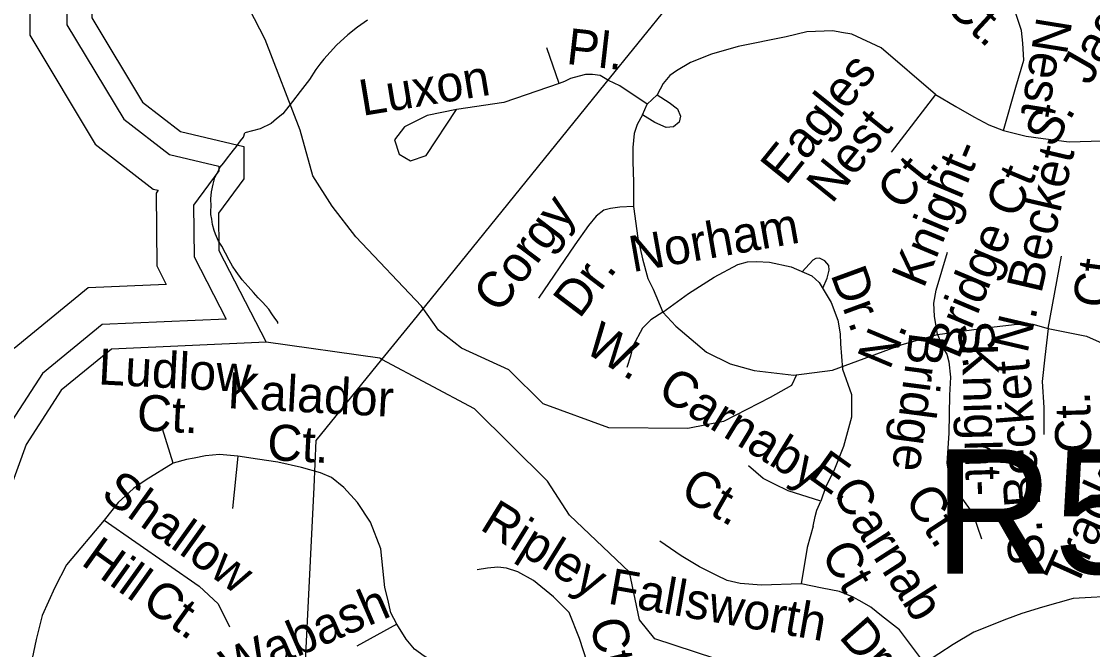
# Model space of a CAD drawing. Extents: x 2001466 to 2224147, y 644118 to 847247.
# Drawn here: x 2051476 to 2054303, y 736545 to 738203 of the extents above; entities that cross this region are included whole.
import ezdxf

# ---------------------------------------------------------------- set-up
doc = ezdxf.new("R2010")
doc.units = 0
for name, color, linetype in [('Exist Hydrographic Buffer Line', 7, 'Continuous'), ('Exist Hydrographic Creek Single Shore', 7, 'Continuous'), ('Exist Hydrographic Lake Shore', 7, 'Continuous'), ('Exist Hydrographic Misc Water Feature', 7, 'Continuous'), ('Exist Road Non-System Type 51', 7, 'Continuous'), ('Exist Road Non-System Type 51 Label', 7, 'Continuous'), ('Exist Road Primary US Structure RailRoad Number Label', 7, 'Continuous'), ('Exist Utilities Electrical Transmission Line', 7, 'Continuous')]:
    doc.layers.add(name, color=color, linetype=linetype)

msp = doc.modelspace()

# ---------------------------------------------------------------- linework, layer by layer
at = {"layer": 'Exist Hydrographic Buffer Line'}
for points in [[(2051269.5, 739348.3), (2051269.5, 739201.3), (2051333.6, 739022.7), (2051443.7, 738971.2), (2051436.7, 738796.5), (2051524.2, 738639.1), (2051549.8, 738527.7), (2051596.5, 738457.8), (2051596.5, 738193.6), (2051746.2, 737944.9), (2051867.2, 737851.2), (2051997.4, 737820.4), (2051997.4, 737808.6), (2051930.3, 737717.7), (2051931.8, 737581.8), (2052016.8, 737417)], [(2051174.4, 739174.8), (2051254.9, 738950.8), (2051342.8, 738909.8), (2051337.3, 738772.8), (2051431.4, 738603.5), (2051458, 738488.1), (2051498.1, 738427.9), (2051498.1, 738166.3), (2051671.3, 737878.4), (2051823.8, 737760.3), (2051837.1, 737757.1), (2051831.6, 737749.7), (2051833.6, 737557.4), (2051858.7, 737508.6)], [(2051858.7, 737508.6), (2051652.3, 737499.6), (2051457.4, 737339.8)], [(2052016.8, 737417), (2051689.3, 737402.7), (2051531.6, 737273.4), (2051429.9, 737116.1), (2051369.2, 736948.3), (2051272.8, 736889.5), (2051191.4, 736869.9)]]:
    msp.add_lwpolyline(points, dxfattribs=at)
at = {"layer": 'Exist Hydrographic Creek Single Shore'}
for points in [[(2052427.7, 737310.8), (2052422.1, 737313.8), (2052122.1, 737356)], [(2053710.9, 736371.9), (2053574.1, 736433.9), (2053148.2, 736573.8), (2053107.2, 736623.9), (2053081.1, 736749.1), (2052923, 736900), (2052864.2, 736989.7), (2052672, 737180.6), (2052427.7, 737310.8)]]:
    msp.add_lwpolyline(points, dxfattribs=at)
at = {"layer": 'Exist Hydrographic Lake Shore'}
for points in [[(2051102.2, 739335.6), (2051185.2, 739360.1), (2051343.1, 739504.5), (2051460.2, 739528.4), (2051535, 739494.1), (2051527, 739454.8), (2051335.1, 739327.5), (2051335.1, 739212.7), (2051386.2, 739070.6), (2051511, 739012.2), (2051503, 738812.2), (2051586.1, 738662.9), (2051611.1, 738554.1), (2051662.2, 738477.6), (2051662.2, 738211.9), (2051796.1, 737989.3), (2051896.1, 737911.8), (2052063, 737872.3), (2052063, 737787), (2051996.2, 737696.5), (2051997.2, 737598), (2052122.1, 737356)], [(2052122.1, 737356), (2051714, 737338.1), (2051581.2, 737229.2), (2051489.1, 737086.7), (2051423.1, 736904.3), (2051298.2, 736828.2), (2051098.1, 736779.8)]]:
    msp.add_lwpolyline(points, dxfattribs=at)
at = {"layer": 'Exist Hydrographic Misc Water Feature'}
for points in [[(2052389.5, 738205.6), (2052363.6, 738187.6), (2052337.8, 738167.6), (2052307.7, 738139.7), (2052274, 738103.4), (2052264, 738089.5), (2052253.5, 738075.7), (2052236.1, 738049.6), (2052212.1, 738017.5), (2052192, 737991.4), (2052166.2, 737959.2), (2052149.8, 737945.4), (2052135.8, 737933.3), (2052105.9, 737919.2), (2052065.9, 737909)], [(2052152.8, 737405.4), (2052153.3, 737409.4), (2052148.9, 737415.3), (2052145.1, 737419.2), (2052137.3, 737431.3), (2052129.1, 737443.5), (2052112.9, 737461.4), (2052101, 737473.4), (2052088.9, 737487.3), (2052074.9, 737503.3), (2052058.7, 737521.1), (2052042.7, 737543), (2052032.9, 737557.1), (2052024.9, 737572.9), (2052014.6, 737591.1), (2052005, 737609.2), (2051996.6, 737623), (2051988.6, 737640.9), (2051984.7, 737651.2), (2051980.6, 737666.8), (2051978.8, 737680.9), (2051976.5, 737693), (2051976.5, 737703.2), (2051976.7, 737714.9), (2051976.5, 737734.8), (2051978.3, 737753.2), (2051982.4, 737772.8), (2051986.3, 737790.9), (2051994.3, 737805.1), (2052000.1, 737817.2), (2052010.1, 737829.1), (2052020.2, 737843), (2052030.2, 737855.3), (2052036.2, 737863.3), (2052044.2, 737873), (2052054.2, 737887.3), (2052062.2, 737897), (2052065.9, 737909)]]:
    msp.add_lwpolyline(points, dxfattribs=at)
at = {"layer": 'Exist Road Non-System Type 51'}
for p, q in [((2052895.5, 738039.1), (2052862.5, 738133.3)), ((2053888.6, 738010.1), (2053771.3, 737858)), ((2054186.2, 737392.4), (2054220.6, 737582.8)), ((2053514.4, 737269.6), (2053616.5, 737282)), ((2051876.8, 737036.7), (2051848.5, 737127.8)), ((2052047.8, 737055.6), (2052033.7, 736917.4)), ((2052466.8, 736612.1), (2052361.6, 736554.1))]:
    msp.add_line(p, q, dxfattribs=at)
for points in [[(2052532.4, 737451.1), (2052358.8, 737633.9), (2052295.9, 737714.8), (2052245, 737795.6), (2052212.1, 737915.5), (2052119.3, 738155.1), (2052050.4, 738290), (2051918.7, 738472.1), (2051867.8, 738574), (2051828.9, 738756.7), (2051798.9, 738921.5), (2051782.5, 739105.7), (2051769, 739255.5)], [(2054067.7, 737914.9), (2054100.6, 738028.7), (2054121.6, 738100.6), (2054118.6, 738145.6), (2054115.6, 738178.5), (2054100.6, 738223.5), (2054070.7, 738265.4), (2054040.7, 738298.4), (2054016.8, 738316.3), (2053995.8, 738328.3), (2053959.9, 738349.3)], [(2053888.6, 738010.1), (2053744.9, 738133), (2053667.4, 738168.7), (2053640.2, 738173.2), (2053617.5, 738177.8), (2053548.6, 738174.8), (2053494.4, 738161.9), (2053367.7, 738136), (2053297.2, 738116.1), (2053242.2, 738094.1), (2053204.6, 738072.1), (2053187.3, 738059.6), (2053170.1, 738039.1), (2053154.4, 738009.3)], [(2052895.5, 738039.1), (2052749.5, 737988.9), (2052624, 737970.1), (2052547.1, 737954.3), (2052487.5, 737924.5), (2052460.8, 737890), (2052473.4, 737852.3), (2052503.2, 737835), (2052544, 737849.1), (2052624, 737970.1)], [(2053025.7, 738047), (2053003.7, 738059.6), (2052983.3, 738062.7), (2052964.5, 738062.7), (2052934.7, 738054.8), (2052925.3, 738051.7), (2052909.6, 738043.8), (2052895.5, 738039.1)], [(2053127.7, 737984.2), (2053055.5, 738032.9), (2053025.7, 738047)], [(2053115.1, 737955.9), (2053127.7, 737984.2), (2053154.4, 738009.3)], [(2053154.4, 738009.3), (2053185.8, 737988.9), (2053207.7, 737971.6), (2053215.6, 737952.8), (2053212.4, 737937.1), (2053196.7, 737924.5), (2053177.9, 737922.9), (2053148.1, 737935.5), (2053115.1, 737955.9)], [(2053888.6, 738010.1), (2053941.9, 737977.8), (2053989.8, 737950.8), (2054028.8, 737929.9), (2054067.7, 737914.9)], [(2054067.7, 737914.9), (2054127.6, 737899.9), (2054172.5, 737893.9), (2054241.3, 737884.9), (2054328.1, 737887.9), (2054385, 737893.9), (2054506.6, 737905.9), (2054643.7, 737934.3), (2054822.3, 737960.7), (2055125.3, 737996)], [(2053115.1, 737955.9), (2053101, 737930.8), (2053093.2, 737907.2), (2053090, 737869.6), (2053090, 737833.4), (2053091.6, 737778.5), (2053091.6, 737714.1)], [(2053091.6, 737714.1), (2053055.5, 737712.5), (2053030.4, 737709.4), (2053013.2, 737704.7), (2052992.8, 737689), (2052972.5, 737663.8), (2052936.6, 737612.9), (2052840.8, 737472.1)], [(2053091.6, 737714.1), (2053102.6, 737630.9), (2053115.1, 737575.9), (2053129.3, 737524.1), (2053143.4, 737495.9), (2053169, 737435.4)], [(2053893.3, 737376.7), (2053885.4, 737425.1), (2053883.7, 737458.9), (2053890.5, 737493.3), (2053920.3, 737594.2)], [(2053169, 737435.4), (2053236.7, 737485), (2053304.3, 737528.1), (2053366.9, 737561.4), (2053392.4, 737568.3), (2053415.9, 737569.2), (2053450.1, 737567.3), (2053507.4, 737555), (2053561.7, 737531), (2053581.9, 737513.8), (2053613.5, 737461.1), (2053630.7, 737414.1), (2053637, 737378.2), (2053638, 737351.8), (2053643.4, 737285)], [(2053591.2, 737498.4), (2053602.3, 737525.5), (2053608, 737546), (2053606.8, 737558.5), (2053596, 737571.2), (2053582.2, 737578.3), (2053572.5, 737577.1), (2053565, 737572.5), (2053536.8, 737542.1)], [(2053521.5, 737270.4), (2053508.5, 737241.7), (2053452.2, 737210.2), (2053329.3, 737147), (2053234.7, 737128.6), (2053026.4, 737130.6), (2052852.8, 737193.5), (2052762.9, 737283.3), (2052637.2, 737340.3), (2052577.3, 737388.2), (2052532.4, 737451.1)], [(2053169, 737435.4), (2053137.1, 737414.8), (2053115.1, 737392.8), (2053090, 737345.7), (2053083.8, 737319), (2053074.3, 737289.2)], [(2053169, 737435.4), (2053203, 737398.4), (2053283.9, 737329.5), (2053346.8, 737299.5), (2053409.6, 737281.5), (2053514.4, 737269.6)], [(2053893.3, 737376.7), (2054027.9, 737394.6), (2054103.7, 737403.9), (2054144.9, 737403.9), (2054186.2, 737392.4)], [(2054186.2, 737392.4), (2054177, 737316.7), (2054170.1, 737252.5), (2054174.7, 737183.7), (2054174.7, 737112.6)], [(2054186.2, 737392.4), (2054286.6, 737372.2), (2054343.9, 737347), (2054412.6, 737310.3)], [(2053616.5, 737282), (2053800.7, 737350.1), (2053893.3, 737376.7)], [(2053893.3, 737376.7), (2053910.8, 737336.7), (2053918.3, 737324.2), (2053923.3, 737304.2), (2053928.3, 737264.2), (2053925.8, 737216.7), (2053923.3, 737116.6), (2053918.3, 737036.6), (2053927.2, 736986.5), (2053957, 736945.2), (2053986.8, 736903.9), (2054009.7, 736837.4)], [(2053643.4, 737285), (2053667.1, 737218.6), (2053667.1, 737158.7), (2053646.1, 737080.8), (2053622.2, 737020.9), (2053598.2, 736973), (2053586.3, 736937)], [(2052047.8, 737055.6), (2051999.1, 737060), (2051962.3, 737056.7), (2051932.3, 737050), (2051912.2, 737046.7), (2051876.8, 737036.7)], [(2052294.2, 736999), (2052265.9, 737011.6), (2052215.7, 737025.7), (2052153, 737039.9), (2052099.6, 737047.7), (2052047.8, 737055.6)], [(2051876.8, 737036.7), (2051805.4, 736993.2), (2051771.9, 736969.8), (2051731.9, 736933), (2051695.1, 736886.2)], [(2053586.3, 736937), (2053499.4, 736964), (2053463.5, 736982), (2053433.6, 736996.9), (2053394.7, 737029.9)], [(2052466.8, 736612.1), (2052451.1, 736642), (2052443.2, 736678.1), (2052435.4, 736708.6), (2052424.4, 736810.6), (2052397.7, 736881.3), (2052363.2, 736933.1), (2052327.1, 736972.4), (2052294.2, 736999)], [(2053565.8, 736870.9), (2053570.5, 736896), (2053575.2, 736913.3), (2053586.3, 736937)], [(2051695.1, 736886.2), (2051594.9, 736769.2), (2051564.9, 736709.1), (2051531.5, 736635.5), (2051514.8, 736572), (2051504.7, 736521.9)], [(2051695.1, 736886.2), (2051945.6, 736712.4), (2051995.7, 736665.6), (2052025.8, 736605.5)], [(2053565.8, 736870.9), (2053550.1, 736814.4), (2053534.4, 736718.6)], [(2053534.4, 736718.6), (2053429.3, 736715.2), (2053372.8, 736719.9), (2053338.3, 736727.7), (2053311.6, 736740.3), (2053266.1, 736763.8), (2053217.5, 736792.1), (2053161, 736831.3)], [(2052827.5, 736285.1), (2052861.9, 736301.2), (2052905.5, 736324.1), (2052942.1, 736356.2), (2052971.9, 736395.2), (2052976.5, 736457.2), (2052969.6, 736512.2), (2052949, 736574.1), (2052921.5, 736642.9), (2052880.3, 736684.2), (2052827.5, 736727.8), (2052786.3, 736750.7), (2052756.5, 736759.9), (2052733.6, 736762.2), (2052706.1, 736759.9), (2052678.6, 736755.3)], [(2053859.2, 736509.5), (2053793.3, 736597.4), (2053746.3, 736633.8), (2053718, 736657.4), (2053694.5, 736669.9), (2053669.4, 736684.1), (2053634.8, 736698.2), (2053589.3, 736707.6), (2053534.4, 736718.6)], [(2054377.3, 736687.4), (2054251.7, 736679.6), (2054170.7, 736657.4), (2054116.2, 736640.4), (2054076, 736625.8), (2053990, 736590.8), (2053935.5, 736558.7), (2053859.2, 736509.5)], [(2052827.5, 736285.1), (2052770.2, 736386.1), (2052716, 736438.2), (2052636.2, 736475.5), (2052584.5, 736500.7), (2052539, 736527.4), (2052513.9, 736546.2), (2052491.9, 736572.9), (2052466.8, 736612.1)]]:
    msp.add_lwpolyline(points, dxfattribs=at)
at = {"layer": 'Exist Utilities Electrical Transmission Line'}
msp.add_line((2052427.7, 737310.8), (2052509.8, 737412), dxfattribs=at)
for points in [[(2053017, 738037.6), (2053713.4, 738897.4), (2053854.5, 739071.8)], [(2052509.8, 737412), (2052950.1, 737955), (2053017, 738037.6)], [(2052248.4, 736973.7), (2052254.5, 737097.2), (2052427.7, 737310.8)], [(2052180.4, 735593.5), (2052220.4, 736407.8), (2052248.4, 736973.7)]]:
    msp.add_lwpolyline(points, dxfattribs=at)

# ---------------------------------------------------------------- texts
at = {"layer": 'Exist Road Non-System Type 51 Label'}
for s, rotation, p in [('S.  Jaguar', 60.3048, (2054200.6, 737865.1)), ('Ct.', 317.2781, (2053907.7, 738240.4)), ('Nest', 260.8267, (2054155.8, 738217.8)), ('Pl.', 353.5343, (2052912.1, 738090.9)), ('Eagles', 51.1276, (2053493.6, 737767.4)), ('Luxon', 9.3501, (2052376.1, 737953.1)), ('Nest', 51.1276, (2053614.8, 737718.9)), ('N.   Knight-', 67.3145, (2053767.1, 737280.6)), ('N. Becket', 76.8587, (2054130.5, 737324.2)), ('Ct.', 51.1276, (2053800.4, 737699.4)), ('Bridge Ct.', 67.3145, (2053949.5, 737308.2)), ('Corgy', 52.91, (2052737.5, 737428.8)), ('Norham', 10.0278, (2053089.1, 737540.8)), ('Ct.', 82.5731, (2054344.3, 737443.1)), ('Dr.', 52.91, (2052948.8, 737415.6)), ('Dr.', 290.1006, (2053610.8, 737535.2)), ('W.  Carnaby', 328.5923, (2052957.3, 737333)), ('S. ', 279.9057, (2053943, 737402)), ('Bridge', 262.6287, (2053820.4, 737385.2)), ('Ludlow', 356.9932, (2051677.7, 737245.2)), ('Knight-', 271.6416, (2053957.9, 737351.5)), ('S. Becket', 94.4521, (2054177.7, 736769.9)), ('Kalador', 356.9932, (2052019.1, 737182.2)), ('Ct.', 356.9932, (2051779.2, 737124)), ('Ct.', 91.4277, (2054300.1, 737064.4)), ('Trackers', 65.836, (2054259.1, 736703.3)), ('Ct.', 356.9932, (2052123.2, 737045.7)), ('E. ', 324.4617, (2053548.8, 736999.8)), ('Ct.', 330.2467, (2053209.9, 736948.7)), ('Shallow', 324.4394, (2051682.4, 736947.5)), ('Carnab', 302.6669, (2053611.5, 736962.6)), ('Ct.', 303.1219, (2053804.3, 736942.4)), ('Ripley', 328.3082, (2052682.8, 736864)), ('Hill', 324.4394, (2051630.5, 736771.3)), ('Ct.', 301.2878, (2053583.7, 736797.4)), ('Fallsworth', 350.0863, (2053021, 736666.9)), ('Ct.', 324.4394, (2051789.2, 736661.6)), ('Wabash', 23.4487, (2052028.3, 736449)), ('Ct.', 284.1276, (2052974.8, 736616.8)), ('Dr.', 311.3297, (2053631, 736578)), ('Excalibur', 282.3065, (2051305.7, 736571.4))]:
    msp.add_text(s, height=95, rotation=rotation, dxfattribs=at).set_placement(p)
at = {"layer": 'Exist Road Primary US Structure RailRoad Number Label'}
msp.add_text('R517', height=328.08, dxfattribs=at).set_placement((2053883.9, 736745.5))

doc.saveas('drawing.dxf')
